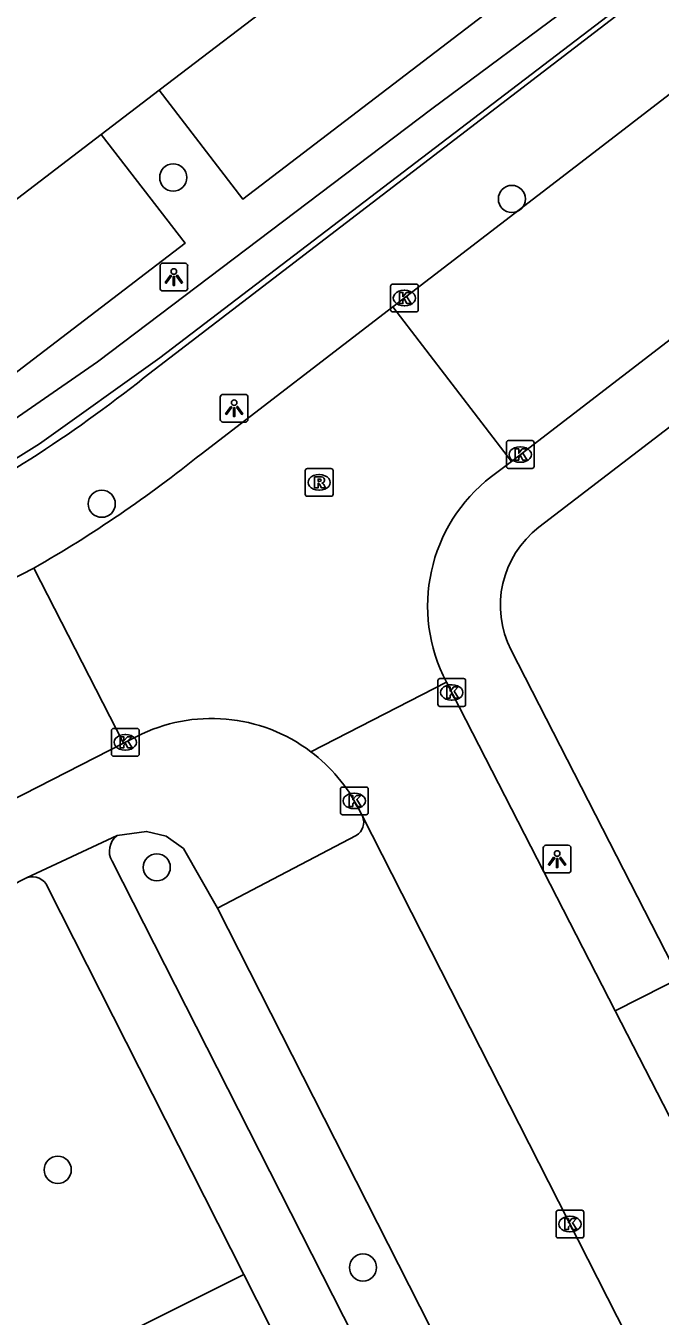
# Model space of a CAD drawing. Extents: x 159353 to 160616, y 385893 to 387321.
# Drawn here: x 159707.13 to 159730, y 386778.69 to 386825.18 of the extents above; entities that cross this region are included whole.
import ezdxf

# ---------------------------------------------------------------- set-up
doc = ezdxf.new("R2010")
doc.units = 0
for name, color, linetype in [('IMGEO_Boom', 7, 'Continuous'), ('IMGEO_Groenvoorziening', 7, 'Continuous'), ('IMGEO_Haag', 7, 'Continuous'), ('IMGEO_Hek', 7, 'Continuous'), ('IMGEO_Kolk', 7, 'Continuous'), ('IMGEO_Lichtpunt', 7, 'Continuous'), ('IMGEO_Parkeervlak_open', 7, 'Continuous'), ('IMGEO_Rijbaan_lokaal_open', 7, 'Continuous'), ('IMGEO_Rioolput', 7, 'Continuous'), ('IMGEO_Voetpad_halfverhard', 7, 'Continuous'), ('IMGEO_Voetpad_open', 7, 'Continuous')]:
    doc.layers.add(name, color=color, linetype=linetype)

msp = doc.modelspace()

# ---------------------------------------------------------------- linework, layer by layer
at = {"layer": 'IMGEO_Boom'}
for centre in [(159712.445, 386819.719), (159724.653, 386818.946), (159709.868, 386807.964), (159711.851, 386794.864), (159708.282, 386783.965), (159719.285, 386780.446)]:
    msp.add_circle(centre, 0.489, dxfattribs=at)
at = {"layer": 'IMGEO_Groenvoorziening'}
msp.add_lwpolyline([(159692.445, 386768.954), (159714.995, 386780.193)], dxfattribs=at)
at = {"layer": 'IMGEO_Haag'}
msp.add_lwpolyline([(159754.395, 386845.605), (159711.956, 386813.217), (159707.623, 386810.124), (159705.363, 386808.712), (159703.025, 386807.434), (159697.441, 386804.585), (159697.133, 386805.345), (159700.693, 386807.182), (159704.945, 386809.791), (159709.713, 386813.077), (159721.762, 386822.194), (159732.264, 386829.991), (159749.017, 386843.07), (159753.65, 386846.546)], dxfattribs=at)
at = {"layer": 'IMGEO_Hek'}
msp.add_lwpolyline([(159697.441, 386804.585), (159703.025, 386807.434), (159705.363, 386808.712), (159707.623, 386810.124), (159711.956, 386813.217), (159754.395, 386845.605)], dxfattribs=at)
at = {"layer": 'IMGEO_Kolk'}
for p, q in [((159720.278, 386814.95), (159720.278, 386815.802)), ((159720.353, 386815.876), (159721.205, 386815.876)), ((159721.279, 386815.802), (159721.279, 386814.95)), ((159720.766, 386815.656), (159720.791, 386815.656)), ((159721.205, 386814.876), (159720.353, 386814.876)), ((159720.789, 386815.096), (159720.764, 386815.096)), ((159724.453, 386809.311), (159724.453, 386810.163)), ((159724.528, 386810.237), (159725.38, 386810.237)), ((159725.454, 386810.163), (159725.454, 386809.311)), ((159724.941, 386810.017), (159724.966, 386810.017)), ((159725.38, 386809.237), (159724.528, 386809.237)), ((159724.964, 386809.457), (159724.939, 386809.457)), ((159721.983, 386800.738), (159721.983, 386801.59)), ((159722.058, 386801.664), (159722.91, 386801.664)), ((159722.471, 386801.444), (159722.496, 386801.444)), ((159722.984, 386801.59), (159722.984, 386800.738)), ((159722.494, 386800.884), (159722.469, 386800.884)), ((159722.91, 386800.664), (159722.058, 386800.664)), ((159710.217, 386798.941), (159710.217, 386799.793)), ((159710.292, 386799.867), (159711.144, 386799.867)), ((159710.705, 386799.647), (159710.73, 386799.647)), ((159711.218, 386799.793), (159711.218, 386798.941)), ((159710.728, 386799.087), (159710.703, 386799.087)), ((159711.144, 386798.867), (159710.292, 386798.867)), ((159718.471, 386796.832), (159718.471, 386797.684)), ((159718.546, 386797.758), (159719.398, 386797.758)), ((159719.472, 386797.684), (159719.472, 386796.832)), ((159718.959, 386797.538), (159718.984, 386797.538)), ((159719.398, 386796.758), (159718.546, 386796.758)), ((159718.982, 386796.978), (159718.957, 386796.978)), ((159726.244, 386781.584), (159726.244, 386782.436)), ((159726.319, 386782.51), (159727.171, 386782.51)), ((159726.732, 386782.29), (159726.757, 386782.29)), ((159727.245, 386782.436), (159727.245, 386781.584)), ((159727.171, 386781.51), (159726.319, 386781.51)), ((159726.755, 386781.73), (159726.73, 386781.73))]:
    msp.add_line(p, q, dxfattribs=at)
for points in [[(159720.278, 386814.95), (159720.278, 386815.802)], [(159720.353, 386815.876), (159721.205, 386815.876)], [(159721.279, 386815.802), (159721.279, 386814.95)], [(159720.599, 386815.576), (159720.722, 386815.576), (159720.722, 386815.425), (159720.852, 386815.576), (159721.016, 386815.576), (159720.87, 386815.425), (159721.023, 386815.176), (159720.871, 386815.176), (159720.786, 386815.34), (159720.722, 386815.273), (159720.722, 386815.176), (159720.599, 386815.176), (159720.599, 386815.576)], [(159721.205, 386814.876), (159720.353, 386814.876)], [(159724.453, 386809.311), (159724.453, 386810.163)], [(159724.528, 386810.237), (159725.38, 386810.237)], [(159725.454, 386810.163), (159725.454, 386809.311)], [(159724.774, 386809.937), (159724.897, 386809.937), (159724.897, 386809.786), (159725.027, 386809.937), (159725.191, 386809.937), (159725.045, 386809.786), (159725.198, 386809.537), (159725.046, 386809.537), (159724.961, 386809.701), (159724.897, 386809.634), (159724.897, 386809.537), (159724.774, 386809.537), (159724.774, 386809.937)], [(159725.38, 386809.237), (159724.528, 386809.237)], [(159721.983, 386800.738), (159721.983, 386801.59)], [(159722.058, 386801.664), (159722.91, 386801.664)], [(159722.304, 386801.364), (159722.427, 386801.364), (159722.427, 386801.213), (159722.557, 386801.364), (159722.721, 386801.364), (159722.575, 386801.213), (159722.728, 386800.964), (159722.576, 386800.964), (159722.491, 386801.128), (159722.427, 386801.061), (159722.427, 386800.964), (159722.304, 386800.964), (159722.304, 386801.364)], [(159722.984, 386801.59), (159722.984, 386800.738)], [(159722.91, 386800.664), (159722.058, 386800.664)], [(159710.217, 386798.941), (159710.217, 386799.793)], [(159710.292, 386799.867), (159711.144, 386799.867)], [(159710.538, 386799.567), (159710.661, 386799.567), (159710.661, 386799.416), (159710.791, 386799.567), (159710.955, 386799.567), (159710.809, 386799.416), (159710.962, 386799.167), (159710.81, 386799.167), (159710.725, 386799.331), (159710.661, 386799.264), (159710.661, 386799.167), (159710.538, 386799.167), (159710.538, 386799.567)], [(159711.218, 386799.793), (159711.218, 386798.941)], [(159711.144, 386798.867), (159710.292, 386798.867)], [(159718.471, 386796.832), (159718.471, 386797.684)], [(159718.546, 386797.758), (159719.398, 386797.758)], [(159719.472, 386797.684), (159719.472, 386796.832)], [(159718.792, 386797.458), (159718.915, 386797.458), (159718.915, 386797.307), (159719.045, 386797.458), (159719.209, 386797.458), (159719.063, 386797.307), (159719.216, 386797.058), (159719.064, 386797.058), (159718.979, 386797.222), (159718.915, 386797.155), (159718.915, 386797.058), (159718.792, 386797.058), (159718.792, 386797.458)], [(159719.398, 386796.758), (159718.546, 386796.758)], [(159726.244, 386781.584), (159726.244, 386782.436)], [(159726.319, 386782.51), (159727.171, 386782.51)], [(159727.245, 386782.436), (159727.245, 386781.584)], [(159726.565, 386782.21), (159726.688, 386782.21), (159726.688, 386782.059), (159726.818, 386782.21), (159726.982, 386782.21), (159726.836, 386782.059), (159726.989, 386781.81), (159726.837, 386781.81), (159726.752, 386781.974), (159726.688, 386781.907), (159726.688, 386781.81), (159726.565, 386781.81), (159726.565, 386782.21)], [(159727.171, 386781.51), (159726.319, 386781.51)]]:
    msp.add_lwpolyline(points, dxfattribs=at)
for centre, start, end in [((159720.355, 386815.8), 91.552, 178.448), ((159720.355, 386815.8), 91.552, 178.448), ((159721.203, 386815.8), 1.552, 88.448), ((159721.203, 386815.8), 1.552, 88.448), ((159720.355, 386814.952), 181.552, 268.448), ((159720.355, 386814.952), 181.552, 268.448), ((159721.203, 386814.952), 271.552, 358.448), ((159721.203, 386814.952), 271.552, 358.448), ((159724.53, 386810.161), 91.552, 178.448), ((159724.53, 386810.161), 91.552, 178.448), ((159725.378, 386810.161), 1.552, 88.448), ((159725.378, 386810.161), 1.552, 88.448), ((159724.53, 386809.313), 181.552, 268.448), ((159724.53, 386809.313), 181.552, 268.448), ((159725.378, 386809.313), 271.552, 358.448), ((159725.378, 386809.313), 271.552, 358.448), ((159722.06, 386801.588), 91.552, 178.448), ((159722.06, 386801.588), 91.552, 178.448), ((159722.908, 386801.588), 1.552, 88.448), ((159722.908, 386801.588), 1.552, 88.448), ((159722.06, 386800.74), 181.552, 268.448), ((159722.06, 386800.74), 181.552, 268.448), ((159722.908, 386800.74), 271.552, 358.448), ((159722.908, 386800.74), 271.552, 358.448), ((159710.294, 386799.791), 91.552, 178.448), ((159710.294, 386799.791), 91.552, 178.448), ((159711.142, 386799.791), 1.552, 88.448), ((159711.142, 386799.791), 1.552, 88.448), ((159710.294, 386798.943), 181.552, 268.448), ((159710.294, 386798.943), 181.552, 268.448), ((159711.142, 386798.943), 271.552, 358.448), ((159711.142, 386798.943), 271.552, 358.448), ((159718.548, 386797.682), 91.552, 178.448), ((159718.548, 386797.682), 91.552, 178.448), ((159719.396, 386797.682), 1.552, 88.448), ((159719.396, 386797.682), 1.552, 88.448), ((159718.548, 386796.834), 181.552, 268.448), ((159718.548, 386796.834), 181.552, 268.448), ((159719.396, 386796.834), 271.552, 358.448), ((159719.396, 386796.834), 271.552, 358.448), ((159726.321, 386782.434), 91.552, 178.448), ((159726.321, 386782.434), 91.552, 178.448), ((159727.169, 386782.434), 1.552, 88.448), ((159727.169, 386782.434), 1.552, 88.448), ((159726.321, 386781.586), 181.552, 268.448), ((159726.321, 386781.586), 181.552, 268.448), ((159727.169, 386781.586), 271.552, 358.448), ((159727.169, 386781.586), 271.552, 358.448)]:
    msp.add_arc(centre, 0.0765, start, end, dxfattribs=at)
for centre, major_axis, ratio, start_param, end_param in [((159720.765, 386815.376), (-0.387, 0.002), 0.722429, 4.712389, 7.853982), ((159720.79, 386815.376), (-0.39, 0.002), 0.717154, 1.570796, 4.712389), ((159724.94, 386809.737), (-0.387, 0.002), 0.722429, 4.712389, 7.853982), ((159724.965, 386809.737), (-0.39, 0.002), 0.717154, 1.570796, 4.712389), ((159722.47, 386801.164), (-0.387, 0.002), 0.722429, 4.712389, 7.853982), ((159722.495, 386801.164), (-0.39, 0.002), 0.717154, 1.570796, 4.712389), ((159710.704, 386799.367), (-0.387, 0.002), 0.722429, 4.712389, 7.853982), ((159710.729, 386799.367), (-0.39, 0.002), 0.717154, 1.570796, 4.712389), ((159718.958, 386797.258), (-0.387, 0.002), 0.722429, 4.712389, 7.853982), ((159718.983, 386797.258), (-0.39, 0.002), 0.717154, 1.570796, 4.712389), ((159726.731, 386782.01), (-0.387, 0.002), 0.722429, 4.712389, 7.853982), ((159726.756, 386782.01), (-0.39, 0.002), 0.717154, 1.570796, 4.712389)]:
    msp.add_ellipse(centre, major_axis=major_axis, ratio=ratio, start_param=start_param, end_param=end_param, dxfattribs=at)
at = {"layer": 'IMGEO_Lichtpunt'}
for p, q in [((159712.871, 386816.63), (159712.063, 386816.63)), ((159712.871, 386816.63), (159712.063, 386816.63)), ((159711.969, 386816.535), (159711.969, 386815.728)), ((159711.969, 386816.535), (159711.969, 386815.728)), ((159712.965, 386815.728), (159712.965, 386816.535)), ((159712.965, 386815.728), (159712.965, 386816.535)), ((159712.063, 386815.634), (159712.871, 386815.634)), ((159712.063, 386815.634), (159712.871, 386815.634)), ((159714.142, 386811.808), (159714.142, 386811.001)), ((159714.142, 386811.808), (159714.142, 386811.001)), ((159715.044, 386811.903), (159714.236, 386811.903)), ((159715.044, 386811.903), (159714.236, 386811.903)), ((159715.138, 386811.001), (159715.138, 386811.808)), ((159715.138, 386811.001), (159715.138, 386811.808)), ((159714.236, 386810.907), (159715.044, 386810.907)), ((159714.236, 386810.907), (159715.044, 386810.907)), ((159725.784, 386795.564), (159725.784, 386794.757)), ((159725.784, 386795.564), (159725.784, 386794.757)), ((159726.686, 386795.659), (159725.878, 386795.659)), ((159726.686, 386795.659), (159725.878, 386795.659)), ((159726.78, 386794.757), (159726.78, 386795.564)), ((159726.78, 386794.757), (159726.78, 386795.564)), ((159725.878, 386794.663), (159726.686, 386794.663)), ((159725.878, 386794.663), (159726.686, 386794.663))]:
    msp.add_line(p, q, dxfattribs=at)
for points in [[(159712.343, 386816.199), (159712.382, 386816.171), (159712.194, 386815.909), (159712.156, 386815.936), (159712.343, 386816.199)], [(159712.555, 386816.171), (159712.593, 386816.198), (159712.78, 386815.936), (159712.741, 386815.908), (159712.555, 386816.171)], [(159712.445, 386816.151), (159712.492, 386816.151), (159712.492, 386815.829), (159712.445, 386815.829), (159712.445, 386816.151)], [(159714.516, 386811.472), (159714.555, 386811.444), (159714.367, 386811.182), (159714.329, 386811.209), (159714.516, 386811.472)], [(159714.618, 386811.424), (159714.665, 386811.424), (159714.665, 386811.102), (159714.618, 386811.102), (159714.618, 386811.424)], [(159714.728, 386811.444), (159714.766, 386811.471), (159714.953, 386811.209), (159714.914, 386811.181), (159714.728, 386811.444)], [(159726.158, 386795.228), (159726.197, 386795.2), (159726.009, 386794.938), (159725.971, 386794.965), (159726.158, 386795.228)], [(159726.26, 386795.18), (159726.307, 386795.18), (159726.307, 386794.858), (159726.26, 386794.858), (159726.26, 386795.18)], [(159726.37, 386795.2), (159726.408, 386795.227), (159726.595, 386794.965), (159726.556, 386794.937), (159726.37, 386795.2)]]:
    msp.add_lwpolyline(points, dxfattribs=at)
for centre in [(159712.468, 386816.333), (159714.641, 386811.606), (159726.283, 386795.362)]:
    msp.add_circle(centre, 0.0994, dxfattribs=at)
for centre, start, end in [((159712.063, 386816.535), 90, 180), ((159712.063, 386816.535), 90, 180), ((159712.871, 386816.535), 0, 90), ((159712.871, 386816.535), 0, 90), ((159712.063, 386815.728), 180, 270), ((159712.063, 386815.728), 180, 270), ((159712.871, 386815.728), 270, 0), ((159712.871, 386815.728), 270, 360), ((159714.236, 386811.808), 90, 180), ((159714.236, 386811.808), 90, 180), ((159715.044, 386811.808), 0, 90), ((159715.044, 386811.808), 0, 90), ((159714.236, 386811.001), 180, 270), ((159714.236, 386811.001), 180, 270), ((159715.044, 386811.001), 270, 0), ((159715.044, 386811.001), 270, 360), ((159725.878, 386795.564), 90, 180), ((159725.878, 386795.564), 90, 180), ((159726.686, 386795.564), 0, 90), ((159726.686, 386795.564), 0, 90), ((159725.878, 386794.757), 180, 270), ((159725.878, 386794.757), 180, 270), ((159726.686, 386794.757), 270, 0), ((159726.686, 386794.757), 270, 360)]:
    msp.add_arc(centre, 0.0946, start, end, dxfattribs=at)
at = {"layer": 'IMGEO_Parkeervlak_open'}
for points in [[(159721.723, 386830.325), (159724.728, 386826.408), (159714.952, 386818.94), (159711.939, 386822.864)], [(159709.851, 386821.273), (159712.88, 386817.358), (159705.195, 386811.487), (159702.165, 386815.412)], [(159728.185, 386769.011), (159727.407, 386768.839), (159726.714, 386768.445), (159714.04, 386793.387)]]:
    msp.add_lwpolyline(points, dxfattribs=at)
at = {"layer": 'IMGEO_Rijbaan_lokaal_open'}
for points in [[(159720.361, 386815.054), (159727.611, 386820.614), (159753.142, 386840.278), (159757.655, 386843.719)], [(159724.633, 386809.492), (159736.8, 386818.831), (159761.001, 386837.379), (159762.032, 386838.013)], [(159711.939, 386822.864), (159721.723, 386830.325)], [(159711.939, 386822.864), (159709.851, 386821.273)], [(159702.165, 386815.412), (159709.851, 386821.273)], [(159713.453, 386809.756), (159720.361, 386815.054)], [(159724.633, 386809.492), (159720.361, 386815.054)], [(159723.916, 386808.941), (159724.633, 386809.492)], [(159707.423, 386805.643), (159694.626, 386799.087)], [(159710.65, 386799.333), (159707.423, 386805.643)], [(159717.408, 386799.028), (159722.293, 386801.533)], [(159728.378, 386789.698), (159722.293, 386801.533)], [(159711.13, 386799.578), (159710.65, 386799.333)], [(159710.65, 386799.333), (159689.017, 386788.28), (159686.8, 386787.127)], [(159719.264, 386796.703), (159719.12, 386796.985)], [(159719.264, 386796.703), (159734.807, 386766.177)], [(159735.089, 386776.637), (159734.85, 386777.109), (159728.378, 386789.698)]]:
    msp.add_lwpolyline(points, dxfattribs=at)
for centre, radius, start, end in [((159684.078, 386846.345), 46.921, 299.8365, 308.7585), ((159727.491, 386804.276), 5.878, 127.4676, 207.8174), ((159713.83, 386794.292), 5.936, 52.929, 117.0575), ((159713.83, 386794.291), 5.937, 26.9891, 52.9358)]:
    msp.add_arc(centre, radius, start, end, dxfattribs=at)
at = {"layer": 'IMGEO_Rioolput'}
for p, q in [((159717.279, 386809.233), (159718.131, 386809.233)), ((159717.204, 386808.307), (159717.204, 386809.159)), ((159717.692, 386809.013), (159717.717, 386809.013)), ((159718.205, 386809.159), (159718.205, 386808.307)), ((159717.715, 386808.453), (159717.69, 386808.453)), ((159718.131, 386808.233), (159717.279, 386808.233))]:
    msp.add_line(p, q, dxfattribs=at)
for points in [[(159717.279, 386809.233), (159718.131, 386809.233)], [(159717.204, 386808.307), (159717.204, 386809.159)], [(159717.793, 386808.931), (159717.541, 386808.933), (159717.541, 386808.533)], [(159717.719, 386808.852), (159717.665, 386808.852), (159717.665, 386808.771)], [(159717.665, 386808.771), (159717.717, 386808.771)], [(159718.205, 386809.159), (159718.205, 386808.307)], [(159717.541, 386808.533), (159717.665, 386808.533), (159717.665, 386808.695), (159717.676, 386808.695)], [(159717.723, 386808.666), (159717.794, 386808.533), (159717.934, 386808.533), (159717.869, 386808.659)], [(159718.131, 386808.233), (159717.279, 386808.233)]]:
    msp.add_lwpolyline(points, dxfattribs=at)
for centre, radius, start, end in [((159717.281, 386809.157), 0.0765, 91.552, 178.448), ((159717.281, 386809.157), 0.0765, 91.552, 178.448), ((159718.129, 386809.157), 0.0765, 1.552, 88.448), ((159718.129, 386809.157), 0.0765, 1.552, 88.448), ((159717.701, 386808.96), 0.19, 274.7715, 282.9687), ((159717.725, 386808.756), 0.0964, 77.0061, 93.1865), ((159717.739, 386808.813), 0.0378, 276.6634, 79.6772), ((159717.792, 386808.821), 0.109, 350.3612, 89.416), ((159717.79, 386808.821), 0.112, 277.5842, 350.9817), ((159717.281, 386808.309), 0.0765, 181.552, 268.448), ((159717.281, 386808.309), 0.0765, 181.552, 268.448), ((159717.675, 386808.642), 0.0533, 26.0293, 88.6989), ((159717.774, 386808.606), 0.108, 29.5134, 73.7905), ((159718.129, 386808.309), 0.0765, 271.552, 358.448), ((159718.129, 386808.309), 0.0765, 271.552, 358.448)]:
    msp.add_arc(centre, radius, start, end, dxfattribs=at)
for centre, major_axis, ratio, start_param, end_param in [((159717.691, 386808.733), (-0.387, 0.002), 0.722429, 4.712389, 7.853982), ((159717.716, 386808.733), (-0.39, 0.002), 0.717154, 1.570796, 4.712389)]:
    msp.add_ellipse(centre, major_axis=major_axis, ratio=ratio, start_param=start_param, end_param=end_param, dxfattribs=at)
at = {"layer": 'IMGEO_Voetpad_halfverhard'}
for points in [[(159710.249, 386795.083), (159723.507, 386768.983), (159724.078, 386769.261), (159729.425, 386761.082)], [(159714.995, 386780.193), (159707.928, 386794.139)], [(159725.722, 386759.023), (159714.995, 386780.193)]]:
    msp.add_lwpolyline(points, dxfattribs=at)
for centre, radius, start, end in [((159710.829, 386795.452), 0.687, 125.7871, 212.451), ((159707.362, 386793.916), 0.609, 21.5438, 109.276)]:
    msp.add_arc(centre, radius, start, end, dxfattribs=at)
at = {"layer": 'IMGEO_Voetpad_open'}
for points in [[(159711.401, 386812.51), (159754.341, 386845.409), (159754.463, 386845.502)], [(159755.646, 386830.116), (159725.627, 386807.116)], [(159724.628, 386802.691), (159730.447, 386791.343), (159730.819, 386791.51)], [(159707.161, 386794.49), (159710.427, 386796.009)], [(159710.427, 386796.009), (159711.486, 386796.157), (159712.187, 386795.981), (159712.818, 386795.54), (159714.04, 386793.387)], [(159714.04, 386793.387), (159719.043, 386796.006)], [(159687.99, 386784.845), (159691.807, 386786.663), (159707.161, 386794.49)], [(159731.054, 386791.056), (159728.378, 386789.698)]]:
    msp.add_lwpolyline(points, dxfattribs=at)
for centre, radius, start, end in [((159680.946, 386850.795), 48.921, 296.7092, 308.5017), ((159727.776, 386804.306), 3.538, 127.4022, 207.1538), ((159718.754, 386796.481), 0.557, 301.3394, 23.4757)]:
    msp.add_arc(centre, radius, start, end, dxfattribs=at)

doc.saveas('drawing.dxf')
